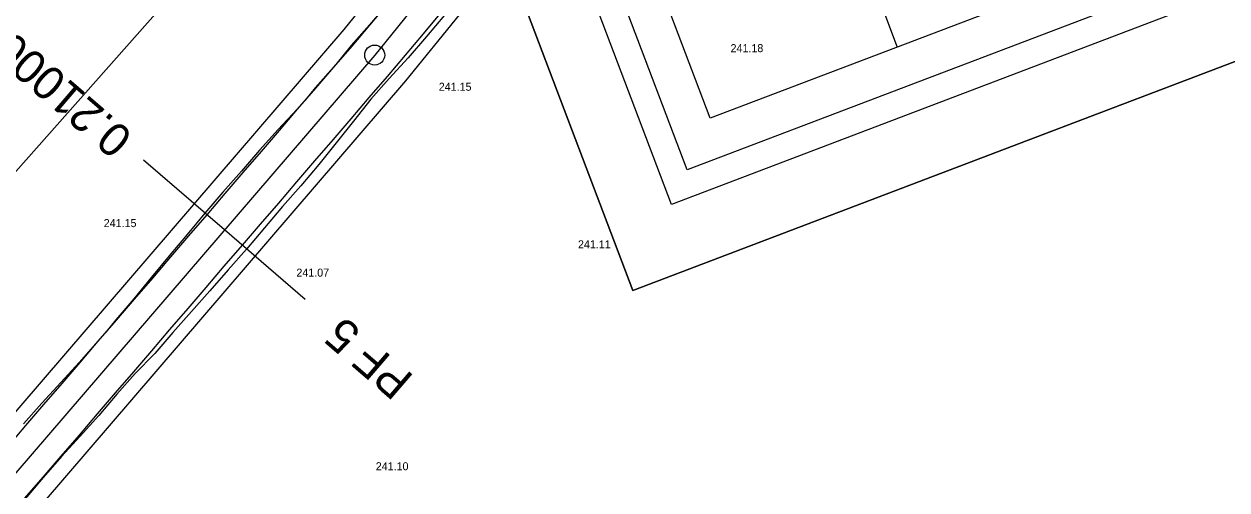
# Model space of a CAD drawing. Extents: x -555887 to -552101, y -1100251 to -1096546.
# Drawn here: x -555004.7 to -554914.5, y -1097790.6 to -1097755.7 of the extents above; entities that cross this region are included whole.
import ezdxf

# ---------------------------------------------------------------- set-up
doc = ezdxf.new("R2010")
doc.units = 0
for name, color, linetype in [('IP_návrh', 7, 'Continuous'), ('PARCELY_cesty', 7, 'Continuous'), ('POLYGONY_SITUACE_PF', 7, 'Continuous'), ('POLYGONY_SITUACE_PF_POPISY', 7, 'Continuous'), ('POLYGONY_SITUACE_PO', 7, 'Continuous'), ('ROZHLED_ram_legenda_1', 7, 'Continuous'), ('Výškopis', 7, 'Continuous')]:
    doc.layers.add(name, color=color, linetype=linetype)

msp = doc.modelspace()

# ---------------------------------------------------------------- linework, layer by layer
at = {"layer": 'IP_návrh'}
msp.add_lwpolyline([(-555730.85, -1098494.64), (-555471.29, -1098211.98), (-555447.19, -1098191.79), (-555406.99, -1098193.78), (-555291.32, -1098130.27), (-555281.27, -1098119.66), (-555272.34, -1098101.41), (-555266.18, -1098052.11), (-555246.83, -1098023.92), (-555193.03, -1097978.41), (-554985.79, -1097744.7), (-554956.17, -1097701), (-554939.23, -1097656.04), (-554918.858, -1097601.971), (-554899.16, -1097585.1)], dxfattribs=at)
at = {"layer": 'PARCELY_cesty'}
for points in [[(-554890.98, -1097593.9), (-554905.308, -1097608.083), (-554909.684, -1097613.07), (-554913.541, -1097618.625), (-554917.396, -1097626.579), (-554942.609, -1097692.28), (-554947.402, -1097703.773), (-554955.893, -1097720.425), (-554962.253, -1097731.074), (-554972.889, -1097746.446), (-554980.735, -1097756.114), (-555043.665, -1097829.273), (-555070.955, -1097860.03)], [(-554886.96, -1097607.2), (-554895.08, -1097606.39), (-554900.938, -1097612.199), (-554904.949, -1097616.772), (-554908.345, -1097621.663), (-554911.885, -1097628.967), (-554937.039, -1097694.51), (-554941.953, -1097706.294), (-554950.639, -1097723.329), (-554957.205, -1097734.323), (-554968.085, -1097750.048), (-554976.13, -1097759.962), (-555039.146, -1097833.22), (-555066.528, -1097864.081)]]:
    msp.add_lwpolyline(points, dxfattribs=at)
at = {"layer": 'POLYGONY_SITUACE_PF'}
for p, q in [((-554989.7, -1097771.137), (-554995.765, -1097765.92)), ((-554983.635, -1097776.354), (-554989.7, -1097771.137))]:
    msp.add_line(p, q, dxfattribs=at)
at = {"layer": 'POLYGONY_SITUACE_PO'}
for p, q in [((-554970.487, -1097748.247), (-554978.433, -1097758.038)), ((-554977.484, -1097754.202), (-554978.811, -1097755.787)), ((-554977.766, -1097754.538), (-554978.832, -1097755.769)), ((-554973.456, -1097754.824), (-554974.794, -1097756.441)), ((-554973.456, -1097754.824), (-554974.794, -1097756.441)), ((-554973.187, -1097755.043), (-554974.541, -1097756.652)), ((-554978.832, -1097755.769), (-554980.19, -1097757.333)), ((-554978.811, -1097755.787), (-554980.158, -1097757.36)), ((-554974.794, -1097756.441), (-554976.142, -1097758.052)), ((-554974.794, -1097756.441), (-554976.142, -1097758.052)), ((-554974.541, -1097756.652), (-554975.91, -1097758.248)), ((-554978.433, -1097758.038), (-555041.405, -1097831.247)), ((-554980.158, -1097757.36), (-554981.517, -1097758.94)), ((-554980.19, -1097757.333), (-554981.356, -1097758.752)), ((-554976.142, -1097758.052), (-554977.505, -1097759.643)), ((-554976.142, -1097758.052), (-554977.505, -1097759.643)), ((-554981.521, -1097758.936), (-554982.895, -1097760.502)), ((-554981.517, -1097758.94), (-554982.875, -1097760.519)), ((-554981.356, -1097758.752), (-554981.521, -1097758.936)), ((-554975.91, -1097758.248), (-554977.339, -1097759.786)), ((-554977.505, -1097759.643), (-554978.863, -1097761.222)), ((-554977.505, -1097759.643), (-554978.863, -1097761.222)), ((-554977.339, -1097759.786), (-554978.723, -1097761.343)), ((-554982.875, -1097760.519), (-554984.234, -1097762.099)), ((-554982.895, -1097760.502), (-554983.654, -1097761.425)), ((-554983.654, -1097761.425), (-554984.249, -1097762.086)), ((-554978.863, -1097761.222), (-554980.222, -1097762.802)), ((-554978.863, -1097761.222), (-554980.222, -1097762.802)), ((-554978.723, -1097761.343), (-554980.017, -1097762.978)), ((-554984.249, -1097762.086), (-554985.666, -1097763.615)), ((-554984.234, -1097762.099), (-554985.593, -1097763.678)), ((-554980.222, -1097762.802), (-554981.581, -1097764.381)), ((-554980.222, -1097762.802), (-554981.581, -1097764.381)), ((-554980.017, -1097762.978), (-554981.323, -1097764.602)), ((-554985.666, -1097763.615), (-554987.073, -1097765.153)), ((-554985.593, -1097763.678), (-554986.951, -1097765.258)), ((-554981.581, -1097764.381), (-554982.939, -1097765.961)), ((-554981.581, -1097764.381), (-554982.939, -1097765.961)), ((-554987.073, -1097765.153), (-554988.429, -1097766.734)), ((-554986.951, -1097765.258), (-554988.31, -1097766.837)), ((-554981.323, -1097764.602), (-554982.632, -1097766.225)), ((-554982.939, -1097765.961), (-554984.298, -1097767.54)), ((-554982.939, -1097765.961), (-554984.298, -1097767.54)), ((-554988.429, -1097766.734), (-554989.807, -1097768.297)), ((-554988.31, -1097766.837), (-554989.668, -1097768.416)), ((-554982.632, -1097766.225), (-554983.962, -1097767.828)), ((-554984.298, -1097767.54), (-554985.656, -1097769.119)), ((-554984.298, -1097767.54), (-554985.656, -1097769.119)), ((-554983.962, -1097767.828), (-554985.35, -1097769.382)), ((-554989.807, -1097768.297), (-554991.156, -1097769.885)), ((-554989.668, -1097768.416), (-554991.027, -1097769.996)), ((-554985.656, -1097769.119), (-554987.015, -1097770.699)), ((-554985.656, -1097769.119), (-554987.015, -1097770.699)), ((-554985.35, -1097769.382), (-554986.693, -1097770.976)), ((-554991.156, -1097769.885), (-554992.499, -1097771.477)), ((-554991.027, -1097769.996), (-554992.386, -1097771.575)), ((-554987.015, -1097770.699), (-554988.374, -1097772.278)), ((-554987.015, -1097770.699), (-554988.374, -1097772.278)), ((-554992.499, -1097771.477), (-554993.842, -1097773.071)), ((-554992.386, -1097771.575), (-554993.744, -1097773.155)), ((-554986.693, -1097770.976), (-554988.037, -1097772.568)), ((-554988.374, -1097772.278), (-554989.732, -1097773.858)), ((-554988.374, -1097772.278), (-554989.732, -1097773.858)), ((-554993.842, -1097773.071), (-554995.173, -1097774.674)), ((-554993.744, -1097773.155), (-554995.103, -1097774.734)), ((-554988.037, -1097772.568), (-554989.419, -1097774.127)), ((-554989.732, -1097773.858), (-554991.091, -1097775.437)), ((-554989.732, -1097773.858), (-554991.091, -1097775.437)), ((-554989.419, -1097774.127), (-554990.792, -1097775.694)), ((-554995.173, -1097774.674), (-554996.497, -1097776.283)), ((-554995.103, -1097774.734), (-554996.461, -1097776.313)), ((-554991.091, -1097775.437), (-554992.449, -1097777.016)), ((-554991.091, -1097775.437), (-554992.449, -1097777.016)), ((-554990.792, -1097775.694), (-554992.178, -1097777.25)), ((-554996.497, -1097776.283), (-554997.838, -1097777.877)), ((-554996.461, -1097776.313), (-554997.82, -1097777.893)), ((-554992.449, -1097777.016), (-554993.808, -1097778.596)), ((-554992.449, -1097777.016), (-554993.808, -1097778.596)), ((-554997.82, -1097777.893), (-554999.178, -1097779.472)), ((-554997.838, -1097777.877), (-554998.598, -1097778.798)), ((-554992.178, -1097777.25), (-554993.563, -1097778.807)), ((-554998.598, -1097778.798), (-554999.192, -1097779.46)), ((-554993.808, -1097778.596), (-554995.166, -1097780.175)), ((-554993.808, -1097778.596), (-554995.166, -1097780.175)), ((-554993.563, -1097778.807), (-554994.922, -1097780.386)), ((-554999.192, -1097779.46), (-555000.57, -1097781.024)), ((-554999.178, -1097779.472), (-555000.537, -1097781.052)), ((-554995.166, -1097780.175), (-554996.525, -1097781.755)), ((-554995.166, -1097780.175), (-554996.525, -1097781.755)), ((-554994.922, -1097780.386), (-554996.379, -1097781.88)), ((-555000.57, -1097781.024), (-555001.975, -1097782.563)), ((-555000.537, -1097781.052), (-555001.896, -1097782.631)), ((-554996.525, -1097781.755), (-554997.884, -1097783.334)), ((-554996.525, -1097781.755), (-554997.884, -1097783.334)), ((-554996.379, -1097781.88), (-554997.77, -1097783.431)), ((-555001.975, -1097782.563), (-555003.387, -1097784.096)), ((-555001.896, -1097782.631), (-555003.254, -1097784.21)), ((-554997.884, -1097783.334), (-554999.242, -1097784.913)), ((-554997.884, -1097783.334), (-554999.242, -1097784.913)), ((-555003.387, -1097784.096), (-555004.765, -1097785.659)), ((-555003.254, -1097784.21), (-555004.613, -1097785.79)), ((-554997.77, -1097783.431), (-554999.115, -1097785.023)), ((-554999.242, -1097784.913), (-555000.601, -1097786.493)), ((-554999.242, -1097784.913), (-555000.601, -1097786.493)), ((-554999.115, -1097785.023), (-555000.517, -1097786.565)), ((-555004.613, -1097785.79), (-555005.971, -1097787.369)), ((-555000.601, -1097786.493), (-555001.959, -1097788.072)), ((-555000.601, -1097786.493), (-555001.959, -1097788.072)), ((-555000.517, -1097786.565), (-555001.92, -1097788.106)), ((-555001.959, -1097788.072), (-555003.318, -1097789.652)), ((-555001.959, -1097788.072), (-555003.318, -1097789.652)), ((-555001.92, -1097788.106), (-555003.29, -1097789.676)), ((-555003.318, -1097789.652), (-555004.676, -1097791.231)), ((-555003.318, -1097789.652), (-555004.676, -1097791.231)), ((-555003.29, -1097789.676), (-555004.634, -1097791.267))]:
    msp.add_line(p, q, dxfattribs=at)
msp.add_circle((-554978.433, -1097758.038), 0.75, dxfattribs=at)
at = {"layer": 'ROZHLED_ram_legenda_1'}
msp.add_line((-555003.179, -1097589.176), (-554939.251, -1097757.441), dxfattribs=at)
for points in [[(-554762.76, -1097701.086), (-554959.07, -1097775.668), (-555064.55, -1097498.03), (-554868.24, -1097423.448)], [(-554762.76, -1097701.086), (-554959.07, -1097775.668), (-555064.55, -1097498.03), (-554868.24, -1097423.448)], [(-554959.374, -1097569.324), (-554893.315, -1097743.198), (-554955.012, -1097766.638), (-555021.071, -1097592.764)], [(-554961.113, -1097573.194), (-554897.185, -1097741.459), (-554953.273, -1097762.768), (-555017.201, -1097594.503)]]:
    msp.add_lwpolyline(points, close=True, dxfattribs=at)
for points in [[(-554868.24, -1097423.448), (-555064.55, -1097498.03), (-554959.07, -1097775.668), (-554762.76, -1097701.086), (-554868.24, -1097423.448)], [(-554956.171, -1097769.218), (-555058.1, -1097500.928), (-554871.139, -1097429.898), (-554769.21, -1097698.188), (-554956.171, -1097769.218)], [(-554956.171, -1097769.218), (-555058.1, -1097500.928), (-554871.139, -1097429.898), (-554769.21, -1097698.188), (-554956.171, -1097769.218)]]:
    msp.add_lwpolyline(points, dxfattribs=at)

# ---------------------------------------------------------------- texts
at = {"layer": 'POLYGONY_SITUACE_PF_POPISY'}
for s, p in [('0.21000 km', (-554996.442, -1097764.019)), ('PF 5', (-554975.402, -1097782.117))]:
    msp.add_text(s, height=2.5, rotation=139.29848, dxfattribs=at).set_placement(p)
at = {"layer": 'Výškopis'}
for s, p in [('241.18', (-554951.75, -1097757.82)), ('241.15', (-554973.628, -1097760.71)), ('241.15', (-554998.748, -1097770.92)), ('241.11', (-554963.192, -1097772.51)), ('241.07', (-554984.302, -1097774.63)), ('241.10', (-554978.352, -1097789.13))]:
    msp.add_text(s, height=0.6, dxfattribs=at).set_placement(p)

doc.saveas('drawing.dxf')
